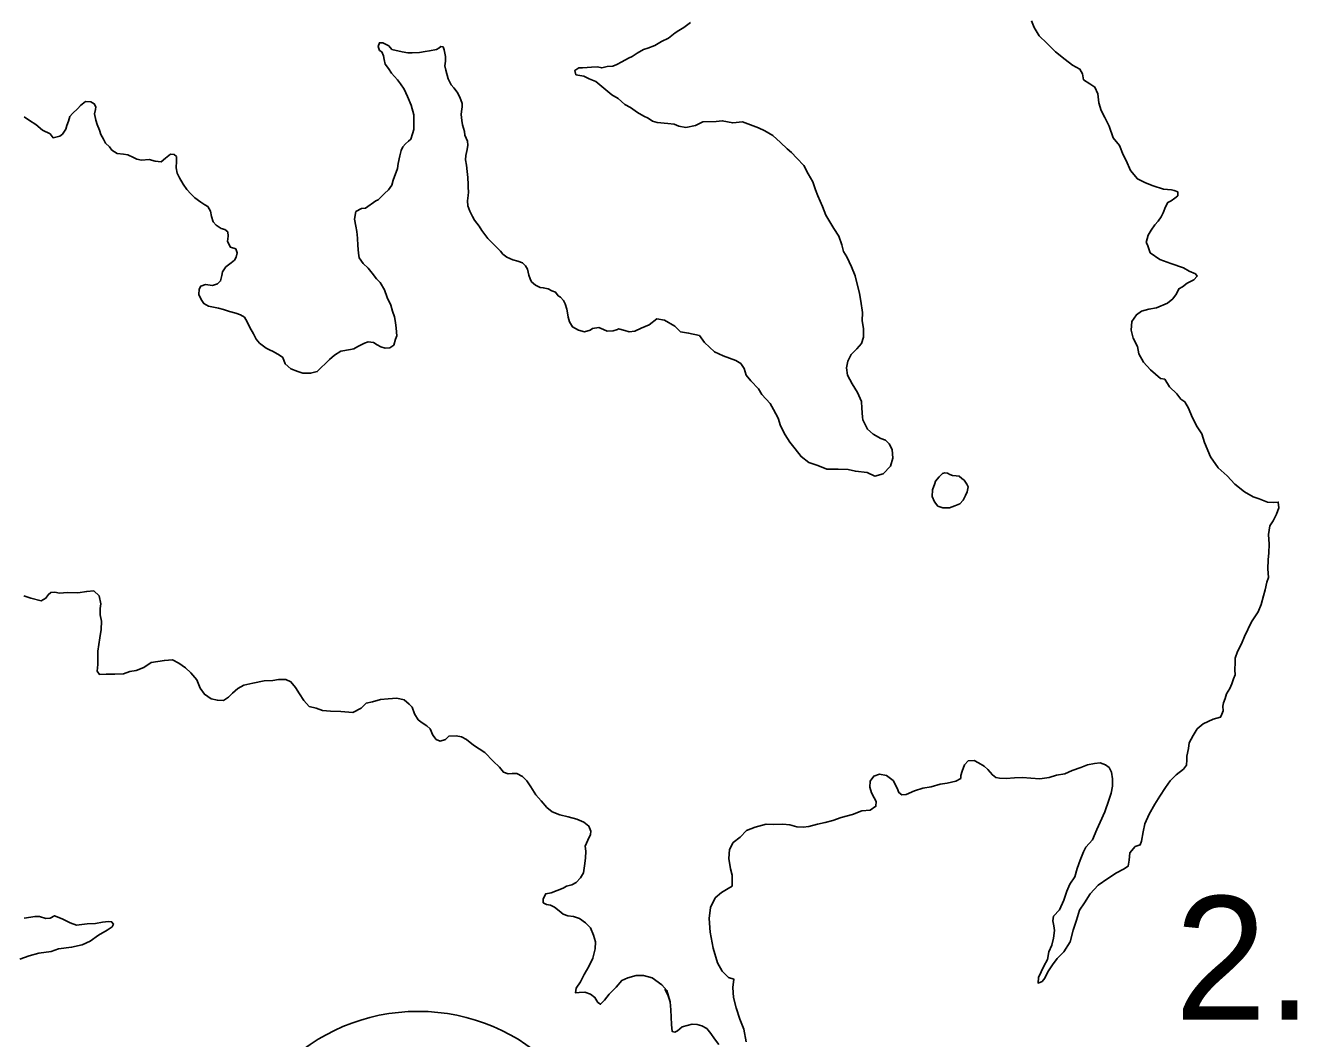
# Model space of a CAD drawing. Extents: x -939622 to -934245, y 1383184 to 1385301.
# Drawn here: x -935568.75 to -935555.76, y 1384273.01 to 1384283.41 of the extents above; entities that cross this region are included whole.
import ezdxf

# ---------------------------------------------------------------- set-up
doc = ezdxf.new("R2010")
doc.units = 0
for name, color, linetype in [('25', 7, 'Continuous'), ('27', 7, 'Continuous'), ('9', 7, 'Continuous')]:
    doc.layers.add(name, color=color, linetype=linetype)

msp = doc.modelspace()

# ---------------------------------------------------------------- linework, layer by layer
at = {"layer": '27'}
msp.add_circle((-935564.72, 1384271.312), 1.98, dxfattribs=at)
at = {"layer": '9'}
for points in [[(-935561.925, 1384283.441), (-935561.994, 1384283.389), (-935562.044, 1384283.356), (-935562.083, 1384283.332), (-935562.149, 1384283.28), (-935562.223, 1384283.243), (-935562.292, 1384283.204), (-935562.363, 1384283.176), (-935562.408, 1384283.161), (-935562.471, 1384283.124), (-935562.524, 1384283.091), (-935562.56, 1384283.073), (-935562.628, 1384283.036), (-935562.682, 1384283.009), (-935562.721, 1384282.993), (-935562.781, 1384282.987), (-935562.835, 1384282.974), (-935562.88, 1384282.986), (-935562.939, 1384282.98), (-935562.984, 1384282.979), (-935563.032, 1384282.976), (-935563.071, 1384282.973), (-935563.11, 1384282.948), (-935563.1, 1384282.903), (-935563.019, 1384282.889), (-935562.965, 1384282.862), (-935562.896, 1384282.833), (-935562.815, 1384282.767), (-935562.731, 1384282.699), (-935562.667, 1384282.661), (-935562.598, 1384282.598), (-935562.541, 1384282.569), (-935562.469, 1384282.515), (-935562.405, 1384282.477), (-935562.36, 1384282.459), (-935562.315, 1384282.426), (-935562.267, 1384282.412), (-935562.159, 1384282.403), (-935562.091, 1384282.395), (-935562.043, 1384282.377), (-935561.974, 1384282.363), (-935561.872, 1384282.382), (-935561.797, 1384282.421), (-935561.66, 1384282.425), (-935561.6, 1384282.432), (-935561.492, 1384282.409), (-935561.393, 1384282.419), (-935561.228, 1384282.36), (-935561.162, 1384282.327), (-935561.081, 1384282.28), (-935561.003, 1384282.209), (-935560.933, 1384282.143), (-935560.888, 1384282.104), (-935560.834, 1384282.048), (-935560.761, 1384281.973)], [(-935558.427, 1384283.457), (-935558.399, 1384283.388), (-935558.348, 1384283.304), (-935558.269, 1384283.227), (-935558.179, 1384283.137), (-935558.082, 1384283.06), (-935558.004, 1384283.001), (-935557.929, 1384282.962), (-935557.904, 1384282.914), (-935557.892, 1384282.852), (-935557.829, 1384282.81), (-935557.775, 1384282.777), (-935557.747, 1384282.706), (-935557.734, 1384282.616), (-935557.71, 1384282.538), (-935557.673, 1384282.466), (-935557.631, 1384282.376), (-935557.588, 1384282.257), (-935557.524, 1384282.179), (-935557.485, 1384282.083), (-935557.454, 1384282.024), (-935557.409, 1384281.922), (-935557.339, 1384281.835), (-935557.255, 1384281.794), (-935557.177, 1384281.765), (-935557.072, 1384281.729), (-935556.991, 1384281.721), (-935556.961, 1384281.715), (-935556.925, 1384281.701), (-935556.925, 1384281.662), (-935556.954, 1384281.637), (-935556.993, 1384281.61), (-935557.029, 1384281.592), (-935557.052, 1384281.547), (-935557.076, 1384281.486), (-935557.096, 1384281.447), (-935557.126, 1384281.402), (-935557.162, 1384281.363), (-935557.2, 1384281.308), (-935557.23, 1384281.257)], [(-935562.272, 1384280.4), (-935562.349, 1384280.337), (-935562.43, 1384280.303), (-935562.496, 1384280.273), (-935562.555, 1384280.266), (-935562.597, 1384280.278), (-935562.663, 1384280.295), (-935562.675, 1384280.289), (-935562.72, 1384280.274), (-935562.78, 1384280.273), (-935562.819, 1384280.291), (-935562.864, 1384280.309), (-935562.93, 1384280.299), (-935562.954, 1384280.284), (-935563.013, 1384280.266), (-935563.073, 1384280.283), (-935563.136, 1384280.316), (-935563.167, 1384280.369), (-935563.179, 1384280.417), (-935563.188, 1384280.462), (-935563.195, 1384280.498), (-935563.21, 1384280.552), (-935563.228, 1384280.588), (-935563.259, 1384280.621), (-935563.283, 1384280.636), (-935563.31, 1384280.674), (-935563.349, 1384280.686), (-935563.385, 1384280.707), (-935563.436, 1384280.718), (-935563.469, 1384280.721), (-935563.514, 1384280.745), (-935563.556, 1384280.78), (-935563.571, 1384280.81), (-935563.584, 1384280.846), (-935563.599, 1384280.909), (-935563.617, 1384280.942), (-935563.648, 1384280.972), (-935563.696, 1384280.989), (-935563.747, 1384281.004), (-935563.81, 1384281.031), (-935563.849, 1384281.063), (-935563.873, 1384281.093), (-935563.921, 1384281.141), (-935563.96, 1384281.179), (-935564.003, 1384281.224), (-935564.036, 1384281.263), (-935564.066, 1384281.305), (-935564.094, 1384281.35), (-935564.142, 1384281.412), (-935564.163, 1384281.448), (-935564.188, 1384281.505), (-935564.209, 1384281.559), (-935564.212, 1384281.61), (-935564.207, 1384281.664), (-935564.204, 1384281.697), (-935564.205, 1384281.751), (-935564.205, 1384281.778), (-935564.208, 1384281.85), (-935564.215, 1384281.91), (-935564.224, 1384281.976), (-935564.234, 1384282.03), (-935564.231, 1384282.075), (-935564.217, 1384282.138), (-935564.211, 1384282.18), (-935564.214, 1384282.222), (-935564.239, 1384282.282), (-935564.245, 1384282.321), (-935564.264, 1384282.39), (-935564.27, 1384282.435), (-935564.279, 1384282.495), (-935564.274, 1384282.528), (-935564.268, 1384282.573), (-935564.268, 1384282.609), (-935564.29, 1384282.672), (-935564.32, 1384282.725), (-935564.353, 1384282.77), (-935564.381, 1384282.8), (-935564.411, 1384282.86), (-935564.436, 1384282.95), (-935564.445, 1384282.995), (-935564.439, 1384283.043), (-935564.437, 1384283.091), (-935564.452, 1384283.16), (-935564.464, 1384283.19), (-935564.488, 1384283.192), (-935564.506, 1384283.177), (-935564.53, 1384283.162), (-935564.602, 1384283.149), (-935564.647, 1384283.143), (-935564.706, 1384283.131), (-935564.781, 1384283.13), (-935564.826, 1384283.13), (-935564.883, 1384283.138), (-935564.988, 1384283.164), (-935565.021, 1384283.2), (-935565.081, 1384283.23), (-935565.117, 1384283.232), (-935565.129, 1384283.193), (-935565.117, 1384283.154), (-935565.093, 1384283.137), (-935565.074, 1384283.098)], [(-935565.074, 1384283.098), (-935565.068, 1384283.059), (-935565.056, 1384283.011), (-935565.025, 1384282.966), (-935564.992, 1384282.921), (-935564.932, 1384282.853), (-935564.901, 1384282.811), (-935564.862, 1384282.754), (-935564.829, 1384282.679), (-935564.792, 1384282.593), (-935564.764, 1384282.491), (-935564.764, 1384282.464), (-935564.764, 1384282.41), (-935564.763, 1384282.341), (-935564.778, 1384282.296), (-935564.795, 1384282.241), (-935564.819, 1384282.223), (-935564.849, 1384282.196), (-935564.875, 1384282.163), (-935564.893, 1384282.127), (-935564.907, 1384282.072), (-935564.925, 1384281.994), (-935564.93, 1384281.943), (-935564.974, 1384281.823), (-935564.989, 1384281.772), (-935565.024, 1384281.723), (-935565.066, 1384281.684), (-935565.131, 1384281.62), (-935565.155, 1384281.611), (-935565.259, 1384281.535), (-935565.301, 1384281.532), (-935565.358, 1384281.499), (-935565.372, 1384281.42), (-935565.357, 1384281.349), (-935565.347, 1384281.295), (-935565.341, 1384281.226), (-935565.337, 1384281.151), (-935565.333, 1384281.073), (-935565.324, 1384281.025), (-935565.282, 1384280.965), (-935565.233, 1384280.917), (-935565.191, 1384280.867), (-935565.146, 1384280.81), (-935565.11, 1384280.771), (-935565.064, 1384280.696), (-935565.036, 1384280.616), (-935565, 1384280.538), (-935564.981, 1384280.478), (-935564.963, 1384280.421), (-935564.951, 1384280.361), (-935564.944, 1384280.304), (-935564.938, 1384280.226), (-935564.952, 1384280.19), (-935564.97, 1384280.13), (-935565.011, 1384280.1), (-935565.059, 1384280.099), (-935565.101, 1384280.111), (-935565.14, 1384280.132), (-935565.179, 1384280.155), (-935565.233, 1384280.164), (-935565.269, 1384280.149), (-935565.338, 1384280.115), (-935565.379, 1384280.091), (-935565.415, 1384280.084), (-935565.511, 1384280.066), (-935565.579, 1384280.026), (-935565.63, 1384279.981), (-935565.755, 1384279.857), (-935565.823, 1384279.841), (-935565.901, 1384279.84), (-935565.955, 1384279.858), (-935566.027, 1384279.887), (-935566.085, 1384279.938), (-935566.109, 1384280.001), (-935566.142, 1384280.025), (-935566.208, 1384280.063), (-935566.244, 1384280.081), (-935566.28, 1384280.099), (-935566.347, 1384280.149), (-935566.38, 1384280.191), (-935566.41, 1384280.245), (-935566.447, 1384280.31), (-935566.474, 1384280.367), (-935566.501, 1384280.415), (-935566.541, 1384280.439), (-935566.589, 1384280.456), (-935566.655, 1384280.474), (-935566.718, 1384280.494), (-935566.769, 1384280.509), (-935566.871, 1384280.529), (-935566.919, 1384280.556), (-935566.946, 1384280.597), (-935566.97, 1384280.648), (-935566.965, 1384280.702), (-935566.95, 1384280.733), (-935566.902, 1384280.751), (-935566.83, 1384280.742), (-935566.777, 1384280.758), (-935566.747, 1384280.788), (-935566.735, 1384280.842), (-935566.727, 1384280.881)], [(-935566.727, 1384280.881), (-935566.691, 1384280.933), (-935566.638, 1384280.972), (-935566.605, 1384281.002), (-935566.587, 1384281.033), (-935566.576, 1384281.075), (-935566.591, 1384281.117), (-935566.645, 1384281.134), (-935566.675, 1384281.191), (-935566.67, 1384281.248), (-935566.673, 1384281.29), (-935566.703, 1384281.317), (-935566.742, 1384281.325), (-935566.79, 1384281.361), (-935566.821, 1384281.394), (-935566.839, 1384281.448), (-935566.851, 1384281.505), (-935566.876, 1384281.55), (-935566.909, 1384281.57), (-935566.948, 1384281.597), (-935567.011, 1384281.642), (-935567.053, 1384281.68), (-935567.093, 1384281.725), (-935567.129, 1384281.779), (-935567.168, 1384281.847), (-935567.193, 1384281.892), (-935567.202, 1384281.949), (-935567.2, 1384282.015), (-935567.2, 1384282.063), (-935567.221, 1384282.084), (-935567.26, 1384282.087), (-935567.311, 1384282.047), (-935567.355, 1384282.011), (-935567.418, 1384282.017), (-935567.478, 1384282.034), (-935567.559, 1384282.027), (-935567.604, 1384282.036), (-935567.64, 1384282.054), (-935567.697, 1384282.083), (-935567.742, 1384282.089), (-935567.808, 1384282.097), (-935567.862, 1384282.13), (-935567.886, 1384282.163), (-935567.926, 1384282.202), (-935567.947, 1384282.243), (-935567.974, 1384282.291), (-935567.989, 1384282.336), (-935568.014, 1384282.393), (-935568.026, 1384282.438), (-935568.039, 1384282.501), (-935568.03, 1384282.546), (-935568.027, 1384282.573), (-935568.043, 1384282.606), (-935568.079, 1384282.624), (-935568.133, 1384282.629), (-935568.183, 1384282.587), (-935568.21, 1384282.557), (-935568.266, 1384282.505), (-935568.293, 1384282.475), (-935568.307, 1384282.427), (-935568.325, 1384282.382), (-935568.334, 1384282.345), (-935568.369, 1384282.294), (-935568.396, 1384282.273), (-935568.465, 1384282.257), (-935568.495, 1384282.296), (-935568.573, 1384282.335), (-935568.642, 1384282.394), (-935568.706, 1384282.433), (-935568.76, 1384282.471)], [(-935560.761, 1384281.973), (-935560.716, 1384281.887), (-935560.67, 1384281.803), (-935560.643, 1384281.722), (-935560.618, 1384281.662), (-935560.572, 1384281.552), (-935560.536, 1384281.462), (-935560.454, 1384281.327), (-935560.402, 1384281.247), (-935560.372, 1384281.157), (-935560.356, 1384281.091), (-935560.32, 1384281.034), (-935560.274, 1384280.933), (-935560.237, 1384280.84), (-935560.191, 1384280.66), (-935560.178, 1384280.579), (-935560.16, 1384280.465), (-935560.165, 1384280.378), (-935560.149, 1384280.3), (-935560.151, 1384280.21), (-935560.172, 1384280.144), (-935560.219, 1384280.09), (-935560.276, 1384280.032), (-935560.311, 1384279.966), (-935560.323, 1384279.897), (-935560.313, 1384279.822), (-935560.267, 1384279.732), (-935560.213, 1384279.642), (-935560.17, 1384279.55), (-935560.167, 1384279.481), (-935560.16, 1384279.391), (-935560.157, 1384279.361), (-935560.108, 1384279.268), (-935560.051, 1384279.214), (-935559.973, 1384279.17), (-935559.925, 1384279.155), (-935559.885, 1384279.117), (-935559.855, 1384279.057), (-935559.848, 1384278.97), (-935559.874, 1384278.886), (-935559.949, 1384278.807), (-935560.035, 1384278.785), (-935560.113, 1384278.821), (-935560.233, 1384278.835), (-935560.308, 1384278.852), (-935560.41, 1384278.857), (-935560.527, 1384278.856), (-935560.617, 1384278.895), (-935560.71, 1384278.924), (-935560.791, 1384278.986), (-935560.852, 1384279.064), (-935560.906, 1384279.133), (-935560.955, 1384279.207), (-935561.003, 1384279.3), (-935561.025, 1384279.381), (-935561.073, 1384279.467), (-935561.107, 1384279.53), (-935561.194, 1384279.623), (-935561.228, 1384279.679), (-935561.306, 1384279.763), (-935561.355, 1384279.819), (-935561.376, 1384279.888), (-935561.409, 1384279.939), (-935561.461, 1384279.972), (-935561.59, 1384280.019), (-935561.68, 1384280.06), (-935561.782, 1384280.155), (-935561.834, 1384280.227), (-935561.945, 1384280.253), (-935562.029, 1384280.267), (-935562.086, 1384280.324), (-935562.191, 1384280.386), (-935562.272, 1384280.4)], [(-935557.23, 1384281.257), (-935557.25, 1384281.182), (-935557.235, 1384281.158), (-935557.207, 1384281.077), (-935557.111, 1384281.009), (-935556.997, 1384280.965), (-935556.868, 1384280.921), (-935556.808, 1384280.888), (-935556.745, 1384280.862), (-935556.726, 1384280.838), (-935556.762, 1384280.798), (-935556.828, 1384280.765), (-935556.878, 1384280.728), (-935556.914, 1384280.707), (-935556.937, 1384280.656), (-935556.976, 1384280.605), (-935557.032, 1384280.559), (-935557.143, 1384280.513), (-935557.224, 1384280.498), (-935557.298, 1384280.479), (-935557.349, 1384280.44), (-935557.396, 1384280.373), (-935557.404, 1384280.283), (-935557.383, 1384280.199), (-935557.34, 1384280.115), (-935557.325, 1384280.041), (-935557.276, 1384279.954), (-935557.204, 1384279.876), (-935557.101, 1384279.787), (-935557.059, 1384279.779), (-935557.011, 1384279.701), (-935556.935, 1384279.629), (-935556.893, 1384279.573), (-935556.854, 1384279.546), (-935556.817, 1384279.483), (-935556.778, 1384279.391), (-935556.726, 1384279.292), (-935556.678, 1384279.217)], [(-935556.678, 1384279.217), (-935556.65, 1384279.13), (-935556.589, 1384278.984), (-935556.51, 1384278.87), (-935556.42, 1384278.787), (-935556.341, 1384278.701), (-935556.242, 1384278.623), (-935556.152, 1384278.573), (-935556.089, 1384278.55), (-935556.004, 1384278.517), (-935555.939, 1384278.515), (-935555.894, 1384278.518), (-935555.887, 1384278.461), (-935555.914, 1384278.395), (-935555.946, 1384278.326), (-935555.982, 1384278.274), (-935555.996, 1384278.187), (-935555.989, 1384278.088), (-935555.991, 1384277.998), (-935555.997, 1384277.926), (-935556.002, 1384277.833), (-935555.995, 1384277.743), (-935556.01, 1384277.698), (-935556.03, 1384277.617), (-935556.045, 1384277.556), (-935556.071, 1384277.469), (-935556.1, 1384277.391), (-935556.168, 1384277.291), (-935556.242, 1384277.138), (-935556.271, 1384277.062), (-935556.312, 1384276.984), (-935556.336, 1384276.918), (-935556.338, 1384276.873), (-935556.341, 1384276.798), (-935556.337, 1384276.744), (-935556.355, 1384276.704), (-935556.37, 1384276.653), (-935556.39, 1384276.605), (-935556.426, 1384276.551), (-935556.44, 1384276.503), (-935556.455, 1384276.458), (-935556.464, 1384276.424), (-935556.46, 1384276.376), (-935556.472, 1384276.343), (-935556.487, 1384276.31), (-935556.564, 1384276.292), (-935556.666, 1384276.243), (-935556.725, 1384276.191), (-935556.766, 1384276.122), (-935556.808, 1384276.047), (-935556.816, 1384275.989), (-935556.831, 1384275.911), (-935556.833, 1384275.872), (-935556.836, 1384275.818), (-935556.865, 1384275.779), (-935556.943, 1384275.718), (-935557.005, 1384275.658), (-935557.052, 1384275.591), (-935557.109, 1384275.501), (-935557.162, 1384275.419), (-935557.218, 1384275.317), (-935557.265, 1384275.217), (-935557.279, 1384275.133), (-935557.296, 1384275.037), (-935557.311, 1384275.001), (-935557.362, 1384274.983), (-935557.418, 1384274.919), (-935557.424, 1384274.844), (-935557.435, 1384274.781), (-935557.483, 1384274.75), (-935557.554, 1384274.714), (-935557.644, 1384274.656), (-935557.742, 1384274.586), (-935557.825, 1384274.499), (-935557.884, 1384274.405), (-935557.934, 1384274.33), (-935557.966, 1384274.227), (-935557.999, 1384274.125), (-935558.03, 1384274.005), (-935558.093, 1384273.902), (-935558.164, 1384273.833), (-935558.211, 1384273.769), (-935558.258, 1384273.697), (-935558.291, 1384273.633), (-935558.318, 1384273.597), (-935558.359, 1384273.582), (-935558.354, 1384273.639), (-935558.298, 1384273.756), (-935558.263, 1384273.826), (-935558.248, 1384273.904), (-935558.216, 1384273.973), (-935558.201, 1384274.045), (-935558.19, 1384274.121), (-935558.196, 1384274.171), (-935558.206, 1384274.222), (-935558.2, 1384274.268), (-935558.138, 1384274.334), (-935558.094, 1384274.433), (-935558.062, 1384274.527), (-935558.032, 1384274.599), (-935557.982, 1384274.671)], [(-935559.418, 1384278.709), (-935559.442, 1384278.643), (-935559.444, 1384278.574), (-935559.423, 1384278.52), (-935559.386, 1384278.475), (-935559.335, 1384278.461), (-935559.269, 1384278.461), (-935559.213, 1384278.48), (-935559.162, 1384278.501), (-935559.129, 1384278.537), (-935559.103, 1384278.586), (-935559.088, 1384278.622), (-935559.077, 1384278.676), (-935559.089, 1384278.703), (-935559.116, 1384278.742), (-935559.14, 1384278.762), (-935559.17, 1384278.783), (-935559.2, 1384278.786), (-935559.236, 1384278.792), (-935559.263, 1384278.803), (-935559.287, 1384278.815), (-935559.314, 1384278.818), (-935559.341, 1384278.812), (-935559.374, 1384278.776), (-935559.412, 1384278.733)], [(-935559.412, 1384278.733), (-935559.418, 1384278.709)], [(-935565.766, 1384276.405), (-935565.838, 1384276.422), (-935565.892, 1384276.482), (-935565.938, 1384276.55), (-935565.977, 1384276.616), (-935566.025, 1384276.673), (-935566.077, 1384276.699), (-935566.151, 1384276.699), (-935566.211, 1384276.686), (-935566.298, 1384276.683), (-935566.414, 1384276.661), (-935566.507, 1384276.639), (-935566.57, 1384276.605), (-935566.623, 1384276.557), (-935566.665, 1384276.515), (-935566.718, 1384276.481), (-935566.778, 1384276.484), (-935566.844, 1384276.501), (-935566.913, 1384276.546), (-935566.956, 1384276.608), (-935566.989, 1384276.695), (-935567.05, 1384276.767), (-935567.107, 1384276.817), (-935567.173, 1384276.865), (-935567.24, 1384276.9), (-935567.323, 1384276.894), (-935567.458, 1384276.871), (-935567.535, 1384276.82), (-935567.613, 1384276.789), (-935567.676, 1384276.78), (-935567.744, 1384276.755), (-935567.831, 1384276.754), (-935567.921, 1384276.751), (-935567.99, 1384276.75), (-935568.014, 1384276.783), (-935568.005, 1384276.852), (-935568.006, 1384276.987), (-935567.984, 1384277.125), (-935567.972, 1384277.21), (-935567.967, 1384277.297), (-935567.982, 1384277.36), (-935567.983, 1384277.426), (-935567.974, 1384277.474), (-935567.993, 1384277.555), (-935568.047, 1384277.608), (-935568.119, 1384277.602), (-935568.212, 1384277.586), (-935568.317, 1384277.591), (-935568.4, 1384277.584), (-935568.448, 1384277.593), (-935568.487, 1384277.59), (-935568.517, 1384277.565), (-935568.541, 1384277.532), (-935568.588, 1384277.505), (-935568.693, 1384277.534), (-935568.765, 1384277.557)], [(-935562.135, 1384273.39), (-935562.169, 1384273.507), (-935562.22, 1384273.566), (-935562.317, 1384273.635), (-935562.407, 1384273.661), (-935562.484, 1384273.66), (-935562.568, 1384273.636), (-935562.631, 1384273.608), (-935562.687, 1384273.539), (-935562.761, 1384273.469), (-935562.809, 1384273.408), (-935562.847, 1384273.366), (-935562.877, 1384273.384), (-935562.905, 1384273.435), (-935562.95, 1384273.467), (-935563.01, 1384273.488), (-935563.067, 1384273.487), (-935563.106, 1384273.484), (-935563.097, 1384273.529), (-935563.053, 1384273.596), (-935563.017, 1384273.671), (-935562.967, 1384273.752), (-935562.926, 1384273.837), (-935562.903, 1384273.933), (-935562.9, 1384274.005), (-935562.919, 1384274.074), (-935562.952, 1384274.149), (-935563.001, 1384274.199), (-935563.064, 1384274.244), (-935563.124, 1384274.264), (-935563.184, 1384274.273), (-935563.232, 1384274.288), (-935563.274, 1384274.323), (-935563.322, 1384274.362), (-935563.361, 1384274.383), (-935563.403, 1384274.388), (-935563.436, 1384274.406), (-935563.437, 1384274.448), (-935563.41, 1384274.499), (-935563.356, 1384274.509), (-935563.294, 1384274.533), (-935563.231, 1384274.558), (-935563.198, 1384274.576), (-935563.144, 1384274.591), (-935563.097, 1384274.616), (-935563.052, 1384274.661), (-935563.023, 1384274.715), (-935563.014, 1384274.785), (-935563.003, 1384274.863), (-935563, 1384274.935), (-935563.004, 1384274.986), (-935562.98, 1384275.049), (-935562.951, 1384275.106), (-935562.948, 1384275.142), (-935562.967, 1384275.193), (-935563.021, 1384275.235), (-935563.09, 1384275.264), (-935563.18, 1384275.288), (-935563.264, 1384275.308), (-935563.345, 1384275.34), (-935563.399, 1384275.385), (-935563.457, 1384275.453), (-935563.511, 1384275.513), (-935563.563, 1384275.597), (-935563.605, 1384275.659), (-935563.65, 1384275.704), (-935563.707, 1384275.734), (-935563.755, 1384275.733), (-935563.797, 1384275.73), (-935563.845, 1384275.748), (-935563.884, 1384275.798), (-935563.948, 1384275.858), (-935564.035, 1384275.95), (-935564.15, 1384276.024), (-935564.222, 1384276.081), (-935564.273, 1384276.11), (-935564.33, 1384276.119), (-935564.405, 1384276.115), (-935564.44, 1384276.082), (-935564.494, 1384276.064), (-935564.533, 1384276.081), (-935564.569, 1384276.126), (-935564.597, 1384276.192), (-935564.63, 1384276.222), (-935564.678, 1384276.254), (-935564.72, 1384276.284), (-935564.757, 1384276.344), (-935564.781, 1384276.415), (-935564.811, 1384276.445), (-935564.863, 1384276.49), (-935564.938, 1384276.507), (-935565.027, 1384276.501), (-935565.105, 1384276.491), (-935565.186, 1384276.469), (-935565.254, 1384276.454), (-935565.305, 1384276.402), (-935565.391, 1384276.36), (-935565.514, 1384276.371), (-935565.619, 1384276.373), (-935565.7, 1384276.381), (-935565.766, 1384276.405)], [(-935557.982, 1384274.671), (-935557.959, 1384274.759), (-935557.926, 1384274.843), (-935557.894, 1384274.93), (-935557.868, 1384274.976), (-935557.802, 1384275.054), (-935557.755, 1384275.157), (-935557.723, 1384275.235), (-935557.673, 1384275.34), (-935557.632, 1384275.461), (-935557.609, 1384275.53), (-935557.594, 1384275.602), (-935557.595, 1384275.68), (-935557.604, 1384275.746), (-935557.629, 1384275.794), (-935557.668, 1384275.821), (-935557.722, 1384275.844), (-935557.779, 1384275.835), (-935557.851, 1384275.822), (-935557.919, 1384275.795), (-935558.009, 1384275.764), (-935558.083, 1384275.73), (-935558.17, 1384275.715), (-935558.245, 1384275.693), (-935558.34, 1384275.68), (-935558.433, 1384275.685), (-935558.517, 1384275.691), (-935558.601, 1384275.69), (-935558.687, 1384275.683), (-935558.753, 1384275.686), (-935558.792, 1384275.692), (-935558.828, 1384275.718), (-935558.874, 1384275.775), (-935558.913, 1384275.808), (-935558.97, 1384275.843), (-935559.015, 1384275.867), (-935559.075, 1384275.863), (-935559.114, 1384275.821), (-935559.137, 1384275.758), (-935559.152, 1384275.713), (-935559.151, 1384275.683), (-935559.202, 1384275.655), (-935559.292, 1384275.634), (-935559.363, 1384275.624), (-935559.456, 1384275.596), (-935559.54, 1384275.584), (-935559.626, 1384275.556), (-935559.713, 1384275.516), (-935559.755, 1384275.513), (-935559.788, 1384275.537), (-935559.803, 1384275.584), (-935559.846, 1384275.662), (-935559.915, 1384275.713), (-935559.987, 1384275.727), (-935560.044, 1384275.706), (-935560.082, 1384275.654), (-935560.085, 1384275.594), (-935560.069, 1384275.534), (-935560.042, 1384275.484)], [(-935560.042, 1384275.484), (-935560.02, 1384275.445), (-935560.023, 1384275.397), (-935560.08, 1384275.357), (-935560.166, 1384275.35), (-935560.262, 1384275.314), (-935560.378, 1384275.28), (-935560.465, 1384275.252), (-935560.543, 1384275.23), (-935560.623, 1384275.212), (-935560.71, 1384275.19), (-935560.77, 1384275.181), (-935560.833, 1384275.186), (-935560.905, 1384275.207), (-935560.976, 1384275.212), (-935561.072, 1384275.211), (-935561.15, 1384275.214), (-935561.26, 1384275.183), (-935561.35, 1384275.149), (-935561.415, 1384275.079), (-935561.487, 1384275.025), (-935561.525, 1384274.952), (-935561.53, 1384274.862), (-935561.514, 1384274.754), (-935561.499, 1384274.689), (-935561.498, 1384274.623), (-935561.498, 1384274.578), (-935561.54, 1384274.553), (-935561.608, 1384274.511), (-935561.671, 1384274.456), (-935561.721, 1384274.357), (-935561.732, 1384274.245), (-935561.722, 1384274.104), (-935561.691, 1384273.94), (-935561.647, 1384273.79), (-935561.599, 1384273.706), (-935561.535, 1384273.638), (-935561.481, 1384273.623), (-935561.49, 1384273.536), (-935561.483, 1384273.434), (-935561.458, 1384273.329), (-935561.418, 1384273.212), (-935561.379, 1384273.111), (-935561.354, 1384272.979)], [(-935568.76, 1384274.247), (-935568.649, 1384274.266), (-935568.604, 1384274.266), (-935568.541, 1384274.245), (-935568.496, 1384274.249), (-935568.449, 1384274.273), (-935568.373, 1384274.241), (-935568.289, 1384274.202), (-935568.226, 1384274.176), (-935568.116, 1384274.189), (-935568.029, 1384274.195), (-935567.957, 1384274.208), (-935567.897, 1384274.215), (-935567.864, 1384274.212), (-935567.846, 1384274.188), (-935567.858, 1384274.161), (-935567.909, 1384274.124), (-935567.998, 1384274.073), (-935568.084, 1384274.012), (-935568.165, 1384273.975), (-935568.275, 1384273.95), (-935568.41, 1384273.934)], [(-935568.41, 1384273.934), (-935568.485, 1384273.907), (-935568.61, 1384273.888), (-935568.712, 1384273.863), (-935568.807, 1384273.829)], [(-935561.635, 1384272.953), (-935561.68, 1384273.012), (-935561.716, 1384273.066), (-935561.759, 1384273.117), (-935561.807, 1384273.143), (-935561.858, 1384273.158), (-935561.909, 1384273.16), (-935561.96, 1384273.148), (-935562.01, 1384273.133), (-935562.058, 1384273.093), (-935562.085, 1384273.078), (-935562.112, 1384273.084), (-935562.121, 1384273.159), (-935562.122, 1384273.234), (-935562.128, 1384273.309), (-935562.135, 1384273.39), (-935562.154, 1384273.453), (-935562.187, 1384273.521)]]:
    msp.add_lwpolyline(points, dxfattribs=at)

# ---------------------------------------------------------------- texts
at = {"layer": '25'}
msp.add_text('2.27', height=1.2672, dxfattribs=at).set_placement((-935556.956, 1384273.207))

doc.saveas('drawing.dxf')
